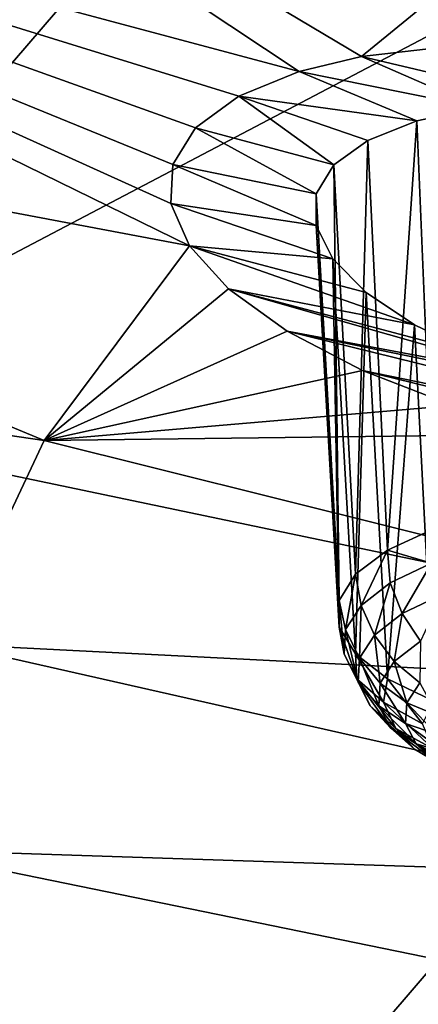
# Model space of a CAD drawing. Header units: metres. Extents: x -106 to 264, y -111 to 81.
# Tile 256 of 549: x 171.21 to 172.73, y 2.05 to 5.8. Entities that reach past the tile are written whole.
import ezdxf

# ---------------------------------------------------------------- set-up
doc = ezdxf.new("R2010")
doc.units = ezdxf.units.M
doc.layers.add('solid_20422013', color=7, linetype='CONTINUOUS')

msp = doc.modelspace()

# ---------------------------------------------------------------- linework, layer by layer
at = {"layer": 'solid_20422013'}
for points in [[(173.921219, 8.818964, 241.683731), (170.757324, 9.625202, 239.444321), (166.384933, 5.21779, 244.189499)], [(173.921219, 8.818964, 241.683731), (166.384933, 5.21779, 244.189499), (170.03476, 4.30141, 246.734848)], [(177.277863, 8.107755, 243.659195), (173.921219, 8.818964, 241.683731), (170.03476, 4.30141, 246.734848)], [(177.277863, 8.107755, 243.659195), (170.03476, 4.30141, 246.734848), (173.901184, 3.493361, 248.979294)], [(172.275696, 5.601282, 189.723602), (168.373367, 6.64306, 188.916367), (169.387283, 7.516269, 186.490936)], [(172.513184, 5.65802, 189.497742), (172.275696, 5.601282, 189.723602), (169.387283, 7.516269, 186.490936)], [(173.369568, 6.358928, 187.548126), (172.513184, 5.65802, 189.497742), (169.387283, 7.516269, 186.490936)], [(171.857834, 4.936774, 191.487503), (167.57608, 5.74444, 191.412369), (168.373367, 6.64306, 188.916367)], [(171.786224, 5.098116, 191.123749), (171.857834, 4.936774, 191.487503), (168.373367, 6.64306, 188.916367)], [(171.793823, 5.24726, 190.76001), (171.786224, 5.098116, 191.123749), (168.373367, 6.64306, 188.916367)], [(171.879745, 5.38602, 190.392181), (171.793823, 5.24726, 190.76001), (168.373367, 6.64306, 188.916367)], [(172.045517, 5.507321, 190.036819), (171.879745, 5.38602, 190.392181), (168.373367, 6.64306, 188.916367)], [(172.275696, 5.601282, 189.723602), (172.045517, 5.507321, 190.036819), (168.373367, 6.64306, 188.916367)], [(172.92247, 5.705051, 189.231598), (172.513184, 5.65802, 189.497742), (173.369568, 6.358928, 187.548126)], [(171.303162, 4.194926, 193.558868), (167.000916, 4.826565, 193.961868), (167.57608, 5.74444, 191.412369)], [(171.857834, 4.936774, 191.487503), (171.303162, 4.194926, 193.558868), (167.57608, 5.74444, 191.412369)], [(173.239288, 5.487041, 189.627518), (172.513184, 5.65802, 189.497742), (172.92247, 5.705051, 189.231598)], [(172.961655, 5.462867, 189.789368), (172.275696, 5.601282, 189.723602), (172.513184, 5.65802, 189.497742)], [(173.239288, 5.487041, 189.627518), (172.961655, 5.462867, 189.789368), (172.513184, 5.65802, 189.497742)], [(172.723938, 5.412592, 189.999252), (172.045517, 5.507321, 190.036819), (172.275696, 5.601282, 189.723602)], [(172.961655, 5.462867, 189.789368), (172.723938, 5.412592, 189.999252), (172.275696, 5.601282, 189.723602)], [(172.406891, 5.244845, 190.523407), (171.879745, 5.38602, 190.392181), (172.045517, 5.507321, 190.036819)], [(172.536423, 5.33844, 190.247559), (172.406891, 5.244845, 190.523407), (172.045517, 5.507321, 190.036819)], [(172.723938, 5.412592, 189.999252), (172.536423, 5.33844, 190.247559), (172.045517, 5.507321, 190.036819)], [(172.788025, 3.859046, 189.50528), (172.723938, 5.412592, 189.999252), (172.961655, 5.462867, 189.789368)], [(172.612091, 3.778229, 189.733566), (172.536423, 5.33844, 190.247559), (172.723938, 5.412592, 189.999252)], [(172.788025, 3.859046, 189.50528), (172.612091, 3.778229, 189.733566), (172.723938, 5.412592, 189.999252)], [(172.340714, 5.134963, 190.812897), (171.793823, 5.24726, 190.76001), (171.879745, 5.38602, 190.392181)], [(172.406891, 5.244845, 190.523407), (172.340714, 5.134963, 190.812897), (171.879745, 5.38602, 190.392181)], [(172.490341, 3.68601, 189.991013), (172.406891, 5.244845, 190.523407), (172.536423, 5.33844, 190.247559)], [(172.612091, 3.778229, 189.733566), (172.490341, 3.68601, 189.991013), (172.536423, 5.33844, 190.247559)], [(172.33963, 5.014351, 191.106277), (171.786224, 5.098116, 191.123749), (171.793823, 5.24726, 190.76001)], [(172.340714, 5.134963, 190.812897), (172.33963, 5.014351, 191.106277), (171.793823, 5.24726, 190.76001)], [(172.428116, 3.586419, 190.266342), (172.340714, 5.134963, 190.812897), (172.406891, 5.244845, 190.523407)], [(172.428116, 3.586419, 190.266342), (172.406891, 5.244845, 190.523407), (172.490341, 3.68601, 189.991013)], [(172.428116, 3.586419, 190.266342), (172.33963, 5.014351, 191.106277), (172.340714, 5.134963, 190.812897)], [(172.403839, 4.887274, 191.390305), (171.857834, 4.936774, 191.487503), (171.786224, 5.098116, 191.123749)], [(172.33963, 5.014351, 191.106277), (172.403839, 4.887274, 191.390305), (171.786224, 5.098116, 191.123749)], [(172.428101, 3.483809, 190.547546), (172.403839, 4.887274, 191.390305), (172.33963, 5.014351, 191.106277)], [(172.428116, 3.586419, 190.266342), (172.428101, 3.483809, 190.547546), (172.33963, 5.014351, 191.106277)], [(171.857834, 4.936774, 191.487503), (172.005569, 4.772775, 191.829514), (171.303162, 4.194926, 193.558868)], [(172.403839, 4.887274, 191.390305), (172.530731, 4.759246, 191.652939), (171.857834, 4.936774, 191.487503)], [(172.71521, 4.636314, 191.883408), (172.005569, 4.772775, 191.829514), (171.857834, 4.936774, 191.487503)], [(172.530731, 4.759246, 191.652939), (172.71521, 4.636314, 191.883408), (171.857834, 4.936774, 191.487503)], [(172.490326, 3.382664, 190.822311), (172.530731, 4.759246, 191.652939), (172.403839, 4.887274, 191.390305)], [(172.428101, 3.483809, 190.547546), (172.490326, 3.382664, 190.822311), (172.403839, 4.887274, 191.390305)], [(171.303162, 4.194926, 193.558868), (170.937973, 3.419962, 195.711426), (167.000916, 4.826565, 193.961868)], [(172.005569, 4.772775, 191.829514), (172.229309, 4.612025, 192.135529), (171.303162, 4.194926, 193.558868)], [(173.225418, 4.424711, 192.208359), (172.229309, 4.612025, 192.135529), (172.005569, 4.772775, 191.829514)], [(172.949707, 4.522696, 192.070984), (173.225418, 4.424711, 192.208359), (172.005569, 4.772775, 191.829514)], [(172.71521, 4.636314, 191.883408), (172.949707, 4.522696, 192.070984), (172.005569, 4.772775, 191.829514)], [(172.490326, 3.382664, 190.822311), (172.612061, 3.287405, 191.078644), (172.530731, 4.759246, 191.652939)], [(172.612061, 3.287405, 191.078644), (172.71521, 4.636314, 191.883408), (172.530731, 4.759246, 191.652939)], [(172.612061, 3.287405, 191.078644), (172.787979, 3.202195, 191.305344), (172.71521, 4.636314, 191.883408)], [(172.787979, 3.202195, 191.305344), (172.949707, 4.522696, 192.070984), (172.71521, 4.636314, 191.883408)], [(172.229309, 4.612025, 192.135529), (172.51651, 4.461977, 192.39241), (171.303162, 4.194926, 193.558868)], [(172.229309, 4.612025, 192.135529), (174.437851, 4.068772, 192.637802), (172.51651, 4.461977, 192.39241)], [(173.53067, 4.3451, 192.287628), (174.437851, 4.068772, 192.637802), (172.229309, 4.612025, 192.135529)], [(173.225418, 4.424711, 192.208359), (173.53067, 4.3451, 192.287628), (172.229309, 4.612025, 192.135529)], [(172.51651, 4.461977, 192.39241), (172.860291, 4.329152, 192.586899), (171.303162, 4.194926, 193.558868)], [(172.51651, 4.461977, 192.39241), (174.437851, 4.068772, 192.637802), (174.051422, 4.086668, 192.736038)], [(172.51651, 4.461977, 192.39241), (174.051422, 4.086668, 192.736038), (172.860291, 4.329152, 192.586899)], [(172.860291, 4.329152, 192.586899), (173.241257, 4.219007, 192.713181), (171.303162, 4.194926, 193.558868)], [(173.901184, 3.493361, 248.979294), (170.03476, 4.30141, 246.734848), (169.804535, -1.27433, 253.632538)], [(173.241257, 4.219007, 192.713181), (175.308807, 3.19784, 194.533691), (171.303162, 4.194926, 193.558868)], [(175.308807, 3.19784, 194.533691), (170.937973, 3.419962, 195.711426), (171.303162, 4.194926, 193.558868)], [(172.780014, 3.728287, 189.504242), (172.612091, 3.778229, 189.733566), (172.788025, 3.859046, 189.50528)], [(172.511642, 3.56736, 189.955643), (172.490341, 3.68601, 189.991013), (172.612091, 3.778229, 189.733566)], [(172.622223, 3.652649, 189.717636), (172.511642, 3.56736, 189.955643), (172.612091, 3.778229, 189.733566)], [(172.780014, 3.728287, 189.504242), (172.622223, 3.652649, 189.717636), (172.612091, 3.778229, 189.733566)], [(172.668198, 3.535933, 189.703354), (172.622223, 3.652649, 189.717636), (172.780014, 3.728287, 189.504242)], [(172.819885, 3.608647, 189.498215), (172.668198, 3.535933, 189.703354), (172.780014, 3.728287, 189.504242)], [(172.452499, 3.475699, 190.209137), (172.428116, 3.586419, 190.266342), (172.490341, 3.68601, 189.991013)], [(172.511642, 3.56736, 189.955643), (172.452499, 3.475699, 190.209137), (172.490341, 3.68601, 189.991013)], [(172.622223, 3.652649, 189.717636), (172.56189, 3.453942, 189.932159), (172.511642, 3.56736, 189.955643)], [(172.668198, 3.535933, 189.703354), (172.56189, 3.453942, 189.932159), (172.622223, 3.652649, 189.717636)], [(172.737778, 3.430654, 189.707184), (172.668198, 3.535933, 189.703354), (172.819885, 3.608647, 189.498215)], [(172.447067, 3.381187, 190.468353), (172.428101, 3.483809, 190.547546), (172.428116, 3.586419, 190.266342)], [(172.452499, 3.475699, 190.209137), (172.447067, 3.381187, 190.468353), (172.428116, 3.586419, 190.266342)], [(172.505035, 3.365824, 190.175842), (172.452499, 3.475699, 190.209137), (172.511642, 3.56736, 189.955643)], [(172.56189, 3.453942, 189.932159), (172.505035, 3.365824, 190.175842), (172.511642, 3.56736, 189.955643)], [(172.668198, 3.535933, 189.703354), (172.637848, 3.353584, 189.922272), (172.56189, 3.453942, 189.932159)], [(172.737778, 3.430654, 189.707184), (172.637848, 3.353584, 189.922272), (172.668198, 3.535933, 189.703354)], [(173.901184, 3.493361, 248.979294), (169.804535, -1.27433, 253.632538), (174.403946, -2.081968, 255.875839)], [(172.495575, 3.287457, 190.723328), (172.490326, 3.382664, 190.822311), (172.428101, 3.483809, 190.547546)], [(172.447067, 3.381187, 190.468353), (172.495575, 3.287457, 190.723328), (172.428101, 3.483809, 190.547546)], [(172.499817, 3.274966, 190.425049), (172.447067, 3.381187, 190.468353), (172.452499, 3.475699, 190.209137)], [(172.505035, 3.365824, 190.175842), (172.499817, 3.274966, 190.425049), (172.452499, 3.475699, 190.209137)], [(172.584396, 3.270755, 190.151321), (172.505035, 3.365824, 190.175842), (172.56189, 3.453942, 189.932159)], [(172.637848, 3.353584, 189.922272), (172.584396, 3.270755, 190.151321), (172.56189, 3.453942, 189.932159)], [(175.019897, 2.495957, 196.483246), (170.754868, 2.63764, 197.884399), (170.937973, 3.419962, 195.711426)], [(175.308807, 3.19784, 194.533691), (175.019897, 2.495957, 196.483246), (170.937973, 3.419962, 195.711426)], [(172.737778, 3.430654, 189.707184), (172.73468, 3.272684, 189.926575), (172.637848, 3.353584, 189.922272)], [(172.546432, 3.18486, 190.670166), (172.495575, 3.287457, 190.723328), (172.447067, 3.381187, 190.468353)], [(172.499817, 3.274966, 190.425049), (172.546432, 3.18486, 190.670166), (172.447067, 3.381187, 190.468353)], [(172.59613, 3.19811, 190.964279), (172.612061, 3.287405, 191.078644), (172.490326, 3.382664, 190.822311)], [(172.495575, 3.287457, 190.723328), (172.59613, 3.19811, 190.964279), (172.490326, 3.382664, 190.822311)], [(172.579498, 3.18535, 190.385559), (172.499817, 3.274966, 190.425049), (172.505035, 3.365824, 190.175842)], [(172.584396, 3.270755, 190.151321), (172.579498, 3.18535, 190.385559), (172.505035, 3.365824, 190.175842)], [(172.685547, 3.196552, 190.137115), (172.584396, 3.270755, 190.151321), (172.637848, 3.353584, 189.922272)], [(172.73468, 3.272684, 189.926575), (172.685547, 3.196552, 190.137115), (172.637848, 3.353584, 189.922272)], [(172.643112, 3.098968, 190.90181), (172.59613, 3.19811, 190.964279), (172.495575, 3.287457, 190.723328)], [(172.546432, 3.18486, 190.670166), (172.643112, 3.098968, 190.90181), (172.495575, 3.287457, 190.723328)], [(172.623322, 3.100652, 190.615967), (172.546432, 3.18486, 190.670166), (172.499817, 3.274966, 190.425049)], [(172.579498, 3.18535, 190.385559), (172.623322, 3.100652, 190.615967), (172.499817, 3.274966, 190.425049)], [(172.681046, 3.118052, 190.352417), (172.579498, 3.18535, 190.385559), (172.584396, 3.270755, 190.151321)], [(172.685547, 3.196552, 190.137115), (172.681046, 3.118052, 190.352417), (172.584396, 3.270755, 190.151321)], [(172.59613, 3.19811, 190.964279), (172.744904, 3.116581, 191.181946), (172.612061, 3.287405, 191.078644)], [(172.744904, 3.116581, 191.181946), (172.787979, 3.202195, 191.305344), (172.612061, 3.287405, 191.078644)], [(172.802032, 3.147947, 190.13414), (172.685547, 3.196552, 190.137115), (172.73468, 3.272684, 189.926575)], [(172.786118, 3.020591, 191.111053), (172.744904, 3.116581, 191.181946), (172.59613, 3.19811, 190.964279)], [(172.643112, 3.098968, 190.90181), (172.786118, 3.020591, 191.111053), (172.59613, 3.19811, 190.964279)], [(172.797989, 3.077363, 190.327728), (172.681046, 3.118052, 190.352417), (172.685547, 3.196552, 190.137115)], [(172.802032, 3.147947, 190.13414), (172.797989, 3.077363, 190.327728), (172.685547, 3.196552, 190.137115)], [(172.714203, 3.019916, 190.83371), (172.643112, 3.098968, 190.90181), (172.546432, 3.18486, 190.670166)], [(172.623322, 3.100652, 190.615967), (172.714203, 3.019916, 190.83371), (172.546432, 3.18486, 190.670166)], [(172.721329, 3.040202, 190.564194), (172.623322, 3.100652, 190.615967), (172.579498, 3.18535, 190.385559)], [(172.681046, 3.118052, 190.352417), (172.721329, 3.040202, 190.564194), (172.579498, 3.18535, 190.385559)], [(172.834213, 3.007364, 190.518143), (172.721329, 3.040202, 190.564194), (172.681046, 3.118052, 190.352417)], [(172.797989, 3.077363, 190.327728), (172.834213, 3.007364, 190.518143), (172.681046, 3.118052, 190.352417)], [(172.804855, 2.965993, 190.764328), (172.714203, 3.019916, 190.83371), (172.623322, 3.100652, 190.615967)], [(172.721329, 3.040202, 190.564194), (172.804855, 2.965993, 190.764328), (172.623322, 3.100652, 190.615967)], [(172.848618, 2.946243, 191.030396), (172.786118, 3.020591, 191.111053), (172.643112, 3.098968, 190.90181)], [(172.714203, 3.019916, 190.83371), (172.848618, 2.946243, 191.030396), (172.643112, 3.098968, 190.90181)], [(172.909302, 2.940639, 190.698105), (172.804855, 2.965993, 190.764328), (172.721329, 3.040202, 190.564194)], [(172.834213, 3.007364, 190.518143), (172.909302, 2.940639, 190.698105), (172.721329, 3.040202, 190.564194)], [(172.928421, 2.898277, 190.945114), (172.848618, 2.946243, 191.030396), (172.714203, 3.019916, 190.83371)], [(172.804855, 2.965993, 190.764328), (172.928421, 2.898277, 190.945114), (172.714203, 3.019916, 190.83371)], [(174.904556, 1.788362, 198.448669), (170.755005, 1.852864, 200.064194), (170.754868, 2.63764, 197.884399)], [(175.019897, 2.495957, 196.483246), (174.904556, 1.788362, 198.448669), (170.754868, 2.63764, 197.884399)]]:
    msp.add_3dface(points, dxfattribs=at)

doc.saveas('drawing.dxf')
